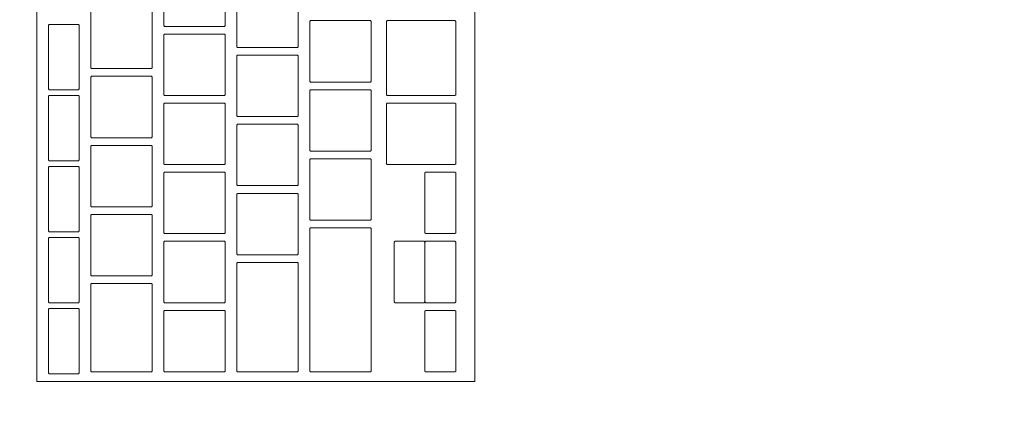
# Model space of a CAD drawing. Header units: metres. Extents: x -4 to 99, y -11 to 17.
# Tile 618 of 656: x 58.59 to 58.847, y 1.602 to 1.705. Entities that reach past the tile are written whole.
import ezdxf

# ---------------------------------------------------------------- set-up
doc = ezdxf.new("R2010")
doc.units = ezdxf.units.M
doc.header["$MEASUREMENT"] = 0
doc.linetypes.add('Wipeout_Contour', pattern=[1, 0, -1])
doc.layers.add('152 - Bemaßung_ Beschriftung.Ausbau', color=7, linetype='Continuous')
doc.layers.add('701 - Einrichtung.Möbel', color=7, linetype='Continuous')
doc.styles.add('ERSTELLTER_STIL_2', font='txt')
doc.dimstyles.new('ERSTELLTER_STIL__2', dxfattribs={"dimtxt": 0.1, "dimasz": 0.0532, "dimexe": 0.18, "dimexo": 0.0625, "dimgap": 0, "dimtad": 1, "dimtih": 1, "dimtoh": 1, "dimzin": 0, "dimdsep": 46, "dimtxsty": 'ERSTELLTER_STIL_2', "dimblk": 'ARROWHEAD_2', "dimblk1": 'ARROWHEAD_2', "dimblk2": 'ARROWHEAD_2', "dimcen": 0.09, "dimse1": 1, "dimse2": 1, "dimclrd": 7, "dimclre": 7, "dimclrt": 7, "dimazin": 0, "dimtfac": 1, "dimtdec": 4, "dimtmove": 0, "dimatfit": 3, "dimfxl": 1, "dimtolj": 1, "dimtzin": 0, "dimarcsym": 0})

# ---------------------------------------------------------------- blocks, each defined once
blk = doc.blocks.new('*D453')
at = {"layer": '152 - Bemaßung_ Beschriftung.Ausbau', "color": 7, "linetype": 'Continuous', "lineweight": 5}
for p, q in [((58.205, -4.6125), (58.205, -4.5075)), ((62.03503, -4.6125), (62.03503, -4.5075)), ((58.22521, -4.525), (58.18479, -4.595)), ((62.05523, -4.525), (62.01482, -4.595)), ((58.205, -4.56), (62.03503, -4.56))]:
    blk.add_line(p, q, dxfattribs=at)
at = {"layer": '152 - Bemaßung_ Beschriftung.Ausbau', "color": 7, "lineweight": 5, "insert": (59.98698, -4.54), "char_height": 0.1, "attachment_point": 7, "style": 'ERSTELLTER_STIL_2'}
blk.add_mtext('\\A1;{\\pql;\\fArial|b0|i0|c0|p38;3,83}', dxfattribs=at)
blk = doc.blocks.new('ARROWHEAD_2')
at = {"color": 0, "linetype": 'Continuous', "lineweight": 0}
for p, q in [((-0.3781, -0.655), (0.3781, 0.655)), ((0, 0), (-1, 0))]:
    blk.add_line(p, q, dxfattribs=at)

msp = doc.modelspace()

# ---------------------------------------------------------------- wipeouts: each hides what was drawn before it
at = {"color": 254, "linetype": 'Wipeout_Contour', "lineweight": 0, "ltscale": 355.776913}
msp.add_wipeout([(58.205, 3.00998), (58.205, 1.00998), (59.005, 1.00998), (59.005, 2.20998), (60.405, 2.20998), (60.405, 3.00998)], dxfattribs=at).dxf.layer = '701 - Einrichtung.Möbel'

# ---------------------------------------------------------------- next in the draw order: wipeouts: each hides what was drawn before it
at = {"color": 254, "linetype": 'Wipeout_Contour', "lineweight": 0, "ltscale": 234.720028}
msp.add_wipeout([(58.70891, 1.87312), (58.59491, 1.87312), (58.59491, 1.61112), (58.70891, 1.61112)], dxfattribs=at).dxf.layer = '701 - Einrichtung.Möbel'

# ---------------------------------------------------------------- next in the draw order: linework, layer by layer
at = {"layer": '701 - Einrichtung.Möbel', "color": 7, "linetype": 'Continuous', "lineweight": 5, "flags": 128}
msp.add_lwpolyline([(58.70891, 1.87312), (58.70891, 1.61112), (58.59491, 1.61112), (58.59491, 1.87312)], close=True, dxfattribs=at)

# ---------------------------------------------------------------- next in the draw order: wipeouts: each hides what was drawn before it
at = {"color": 254, "linetype": 'Wipeout_Contour', "lineweight": 0, "ltscale": 527.47315}
msp.add_wipeout([(58.64391, 1.71162), (58.64391, 1.71942), (58.64371, 1.71962), (58.62811, 1.71962), (58.62791, 1.71942), (58.62791, 1.70382), (58.62811, 1.70362), (58.64371, 1.70362), (58.64391, 1.70382)], dxfattribs=at).dxf.layer = '701 - Einrichtung.Möbel'
at = {"color": 254, "linetype": 'Wipeout_Contour', "lineweight": 0, "ltscale": 527.642628}
msp.add_wipeout([(58.66291, 1.70612), (58.66291, 1.71392), (58.66271, 1.71412), (58.64711, 1.71412), (58.64691, 1.71392), (58.64691, 1.69832), (58.64711, 1.69812), (58.66271, 1.69812), (58.66291, 1.69832)], dxfattribs=at).dxf.layer = '701 - Einrichtung.Möbel'
at = {"color": 254, "linetype": 'Wipeout_Contour', "lineweight": 0, "ltscale": 527.299345}
msp.add_wipeout([(58.62491, 1.70062), (58.62491, 1.70842), (58.62471, 1.70862), (58.60911, 1.70862), (58.60891, 1.70842), (58.60891, 1.69282), (58.60911, 1.69262), (58.62471, 1.69262), (58.62491, 1.69282)], dxfattribs=at).dxf.layer = '701 - Einrichtung.Möbel'
at = {"color": 254, "linetype": 'Wipeout_Contour', "lineweight": 0, "ltscale": 527.8112}
msp.add_wipeout([(58.68191, 1.69712), (58.68191, 1.70492), (58.68171, 1.70512), (58.66611, 1.70512), (58.66591, 1.70492), (58.66591, 1.68932), (58.66611, 1.68912), (58.68171, 1.68912), (58.68191, 1.68932)], dxfattribs=at).dxf.layer = '701 - Einrichtung.Möbel'
at = {"color": 254, "linetype": 'Wipeout_Contour', "lineweight": 0, "ltscale": 528.000808}
msp.add_wipeout([(58.70391, 1.69537), (58.70391, 1.70492), (58.70371, 1.70512), (58.68611, 1.70512), (58.68591, 1.70492), (58.68591, 1.68582), (58.68611, 1.68562), (58.70371, 1.68562), (58.70391, 1.68582)], dxfattribs=at).dxf.layer = '701 - Einrichtung.Möbel'
at = {"color": 254, "linetype": 'Wipeout_Contour', "lineweight": 0, "ltscale": 527.159153}
msp.add_wipeout([(58.60591, 1.69562), (58.60591, 1.70392), (58.60571, 1.70412), (58.59811, 1.70412), (58.59791, 1.70392), (58.59791, 1.68732), (58.59811, 1.68712), (58.60571, 1.68712), (58.60591, 1.68732)], dxfattribs=at).dxf.layer = '701 - Einrichtung.Möbel'
at = {"color": 254, "linetype": 'Wipeout_Contour', "lineweight": 0, "ltscale": 527.468443}
msp.add_wipeout([(58.64391, 1.69362), (58.64391, 1.70142), (58.64371, 1.70162), (58.62811, 1.70162), (58.62791, 1.70142), (58.62791, 1.68582), (58.62811, 1.68562), (58.64371, 1.68562), (58.64391, 1.68582)], dxfattribs=at).dxf.layer = '701 - Einrichtung.Möbel'
at = {"color": 254, "linetype": 'Wipeout_Contour', "lineweight": 0, "ltscale": 527.637939}
msp.add_wipeout([(58.66291, 1.68812), (58.66291, 1.69592), (58.66271, 1.69612), (58.64711, 1.69612), (58.64691, 1.69592), (58.64691, 1.68032), (58.64711, 1.68012), (58.66271, 1.68012), (58.66291, 1.68032)], dxfattribs=at).dxf.layer = '701 - Einrichtung.Möbel'
at = {"color": 254, "linetype": 'Wipeout_Contour', "lineweight": 0, "ltscale": 527.294668}
msp.add_wipeout([(58.62491, 1.68262), (58.62491, 1.69042), (58.62471, 1.69062), (58.60911, 1.69062), (58.60891, 1.69042), (58.60891, 1.67482), (58.60911, 1.67462), (58.62471, 1.67462), (58.62491, 1.67482)], dxfattribs=at).dxf.layer = '701 - Einrichtung.Möbel'
at = {"color": 254, "linetype": 'Wipeout_Contour', "lineweight": 0, "ltscale": 527.806537}
msp.add_wipeout([(58.68191, 1.67912), (58.68191, 1.68692), (58.68171, 1.68712), (58.66611, 1.68712), (58.66591, 1.68692), (58.66591, 1.67132), (58.66611, 1.67112), (58.68171, 1.67112), (58.68191, 1.67132)], dxfattribs=at).dxf.layer = '701 - Einrichtung.Möbel'
at = {"color": 254, "linetype": 'Wipeout_Contour', "lineweight": 0, "ltscale": 527.15436}
msp.add_wipeout([(58.60591, 1.67712), (58.60591, 1.68542), (58.60571, 1.68562), (58.59811, 1.68562), (58.59791, 1.68542), (58.59791, 1.66882), (58.59811, 1.66862), (58.60571, 1.66862), (58.60591, 1.66882)], dxfattribs=at).dxf.layer = '701 - Einrichtung.Möbel'
at = {"color": 254, "linetype": 'Wipeout_Contour', "lineweight": 0, "ltscale": 527.463787}
msp.add_wipeout([(58.64391, 1.67562), (58.64391, 1.68342), (58.64371, 1.68362), (58.62811, 1.68362), (58.62791, 1.68342), (58.62791, 1.66782), (58.62811, 1.66762), (58.64371, 1.66762), (58.64391, 1.66782)], dxfattribs=at).dxf.layer = '701 - Einrichtung.Möbel'
at = {"color": 254, "linetype": 'Wipeout_Contour', "lineweight": 0, "ltscale": 527.995552}
msp.add_wipeout([(58.70391, 1.67562), (58.70391, 1.68342), (58.70371, 1.68362), (58.68611, 1.68362), (58.68591, 1.68342), (58.68591, 1.66782), (58.68611, 1.66762), (58.70371, 1.66762), (58.70391, 1.66782)], dxfattribs=at).dxf.layer = '701 - Einrichtung.Möbel'
at = {"color": 254, "linetype": 'Wipeout_Contour', "lineweight": 0, "ltscale": 527.633299}
msp.add_wipeout([(58.66291, 1.67012), (58.66291, 1.67792), (58.66271, 1.67812), (58.64711, 1.67812), (58.64691, 1.67792), (58.64691, 1.66232), (58.64711, 1.66212), (58.66271, 1.66212), (58.66291, 1.66232)], dxfattribs=at).dxf.layer = '701 - Einrichtung.Möbel'
at = {"color": 254, "linetype": 'Wipeout_Contour', "lineweight": 0, "ltscale": 527.29004}
msp.add_wipeout([(58.62491, 1.66462), (58.62491, 1.67242), (58.62471, 1.67262), (58.60911, 1.67262), (58.60891, 1.67242), (58.60891, 1.65682), (58.60911, 1.65662), (58.62471, 1.65662), (58.62491, 1.65682)], dxfattribs=at).dxf.layer = '701 - Einrichtung.Möbel'
at = {"color": 254, "linetype": 'Wipeout_Contour', "lineweight": 0, "ltscale": 527.801924}
msp.add_wipeout([(58.68191, 1.66112), (58.68191, 1.66892), (58.68171, 1.66912), (58.66611, 1.66912), (58.66591, 1.66892), (58.66591, 1.65332), (58.66611, 1.65312), (58.68171, 1.65312), (58.68191, 1.65332)], dxfattribs=at).dxf.layer = '701 - Einrichtung.Möbel'
at = {"color": 254, "linetype": 'Wipeout_Contour', "lineweight": 0, "ltscale": 527.149619}
msp.add_wipeout([(58.60591, 1.65862), (58.60591, 1.66692), (58.60571, 1.66712), (58.59811, 1.66712), (58.59791, 1.66692), (58.59791, 1.65032), (58.59811, 1.65012), (58.60571, 1.65012), (58.60591, 1.65032)], dxfattribs=at).dxf.layer = '701 - Einrichtung.Möbel'
at = {"color": 254, "linetype": 'Wipeout_Contour', "lineweight": 0, "ltscale": 527.45918}
msp.add_wipeout([(58.64391, 1.65762), (58.64391, 1.66542), (58.64371, 1.66562), (58.62811, 1.66562), (58.62791, 1.66542), (58.62791, 1.64982), (58.62811, 1.64962), (58.64371, 1.64962), (58.64391, 1.64982)], dxfattribs=at).dxf.layer = '701 - Einrichtung.Möbel'
at = {"color": 254, "linetype": 'Wipeout_Contour', "lineweight": 0, "ltscale": 528.030937}
msp.add_wipeout([(58.70391, 1.65762), (58.70391, 1.66542), (58.70371, 1.66562), (58.69611, 1.66562), (58.69591, 1.66542), (58.69591, 1.64982), (58.69611, 1.64962), (58.70371, 1.64962), (58.70391, 1.64982)], dxfattribs=at).dxf.layer = '701 - Einrichtung.Möbel'
at = {"color": 254, "linetype": 'Wipeout_Contour', "lineweight": 0, "ltscale": 527.628709}
msp.add_wipeout([(58.66291, 1.65212), (58.66291, 1.65992), (58.66271, 1.66012), (58.64711, 1.66012), (58.64691, 1.65992), (58.64691, 1.64432), (58.64711, 1.64412), (58.66271, 1.64412), (58.66291, 1.64432)], dxfattribs=at).dxf.layer = '701 - Einrichtung.Möbel'
at = {"color": 254, "linetype": 'Wipeout_Contour', "lineweight": 0, "ltscale": 527.285463}
msp.add_wipeout([(58.62491, 1.64662), (58.62491, 1.65442), (58.62471, 1.65462), (58.60911, 1.65462), (58.60891, 1.65442), (58.60891, 1.63882), (58.60911, 1.63862), (58.62471, 1.63862), (58.62491, 1.63882)], dxfattribs=at).dxf.layer = '701 - Einrichtung.Möbel'
at = {"color": 254, "linetype": 'Wipeout_Contour', "lineweight": 0, "ltscale": 527.795366}
msp.add_wipeout([(58.68191, 1.63237), (58.68191, 1.65092), (58.68171, 1.65112), (58.66611, 1.65112), (58.66591, 1.65092), (58.66591, 1.61382), (58.66611, 1.61362), (58.68171, 1.61362), (58.68191, 1.61382)], dxfattribs=at).dxf.layer = '701 - Einrichtung.Möbel'
at = {"color": 254, "linetype": 'Wipeout_Contour', "lineweight": 0, "ltscale": 527.14493}
msp.add_wipeout([(58.60591, 1.64012), (58.60591, 1.64842), (58.60571, 1.64862), (58.59811, 1.64862), (58.59791, 1.64842), (58.59791, 1.63182), (58.59811, 1.63162), (58.60571, 1.63162), (58.60591, 1.63182)], dxfattribs=at).dxf.layer = '701 - Einrichtung.Möbel'
at = {"color": 254, "linetype": 'Wipeout_Contour', "lineweight": 0, "ltscale": 527.454623}
msp.add_wipeout([(58.64391, 1.63962), (58.64391, 1.64742), (58.64371, 1.64762), (58.62811, 1.64762), (58.62791, 1.64742), (58.62791, 1.63182), (58.62811, 1.63162), (58.64371, 1.63162), (58.64391, 1.63182)], dxfattribs=at).dxf.layer = '701 - Einrichtung.Möbel'
at = {"color": 254, "linetype": 'Wipeout_Contour', "lineweight": 0, "ltscale": 528.026385}
msp.add_wipeout([(58.70391, 1.63962), (58.70391, 1.64742), (58.70371, 1.64762), (58.69611, 1.64762), (58.69591, 1.64742), (58.69591, 1.63182), (58.69611, 1.63162), (58.70371, 1.63162), (58.70391, 1.63182)], dxfattribs=at).dxf.layer = '701 - Einrichtung.Möbel'
at = {"color": 254, "linetype": 'Wipeout_Contour', "lineweight": 0, "ltscale": 527.623057}
msp.add_wipeout([(58.66291, 1.62787), (58.66291, 1.64192), (58.66271, 1.64212), (58.64711, 1.64212), (58.64691, 1.64192), (58.64691, 1.61382), (58.64711, 1.61362), (58.66271, 1.61362), (58.66291, 1.61382)], dxfattribs=at).dxf.layer = '701 - Einrichtung.Möbel'
at = {"color": 254, "linetype": 'Wipeout_Contour', "lineweight": 0, "ltscale": 527.280337}
msp.add_wipeout([(58.62491, 1.62512), (58.62491, 1.63642), (58.62471, 1.63662), (58.60911, 1.63662), (58.60891, 1.63642), (58.60891, 1.61382), (58.60911, 1.61362), (58.62471, 1.61362), (58.62491, 1.61382)], dxfattribs=at).dxf.layer = '701 - Einrichtung.Möbel'
at = {"color": 254, "linetype": 'Wipeout_Contour', "lineweight": 0, "ltscale": 527.140294}
msp.add_wipeout([(58.60591, 1.62162), (58.60591, 1.62992), (58.60571, 1.63012), (58.59811, 1.63012), (58.59791, 1.62992), (58.59791, 1.61332), (58.59811, 1.61312), (58.60571, 1.61312), (58.60591, 1.61332)], dxfattribs=at).dxf.layer = '701 - Einrichtung.Möbel'
at = {"color": 254, "linetype": 'Wipeout_Contour', "lineweight": 0, "ltscale": 527.450116}
msp.add_wipeout([(58.64391, 1.62162), (58.64391, 1.62942), (58.64371, 1.62962), (58.62811, 1.62962), (58.62791, 1.62942), (58.62791, 1.61382), (58.62811, 1.61362), (58.64371, 1.61362), (58.64391, 1.61382)], dxfattribs=at).dxf.layer = '701 - Einrichtung.Möbel'
at = {"color": 254, "linetype": 'Wipeout_Contour', "lineweight": 0, "ltscale": 528.021882}
msp.add_wipeout([(58.70391, 1.62162), (58.70391, 1.62942), (58.70371, 1.62962), (58.69611, 1.62962), (58.69591, 1.62942), (58.69591, 1.61382), (58.69611, 1.61362), (58.70371, 1.61362), (58.70391, 1.61382)], dxfattribs=at).dxf.layer = '701 - Einrichtung.Möbel'

# ---------------------------------------------------------------- next in the draw order: linework, layer by layer
at = {"layer": '701 - Einrichtung.Möbel', "color": 7, "linetype": 'Continuous', "lineweight": 5, "flags": 128}
for points in [[(58.64391, 1.71162), (58.64391, 1.70382), (58.64371, 1.70362), (58.62811, 1.70362), (58.62791, 1.70382), (58.62791, 1.71942), (58.62811, 1.71962), (58.64371, 1.71962), (58.64391, 1.71942)], [(58.66291, 1.70612), (58.66291, 1.69832), (58.66271, 1.69812), (58.64711, 1.69812), (58.64691, 1.69832), (58.64691, 1.71392), (58.64711, 1.71412), (58.66271, 1.71412), (58.66291, 1.71392)], [(58.62491, 1.70062), (58.62491, 1.69282), (58.62471, 1.69262), (58.60911, 1.69262), (58.60891, 1.69282), (58.60891, 1.70842), (58.60911, 1.70862), (58.62471, 1.70862), (58.62491, 1.70842)], [(58.68191, 1.69712), (58.68191, 1.68932), (58.68171, 1.68912), (58.66611, 1.68912), (58.66591, 1.68932), (58.66591, 1.70492), (58.66611, 1.70512), (58.68171, 1.70512), (58.68191, 1.70492)], [(58.70391, 1.69537), (58.70391, 1.68582), (58.70371, 1.68562), (58.68611, 1.68562), (58.68591, 1.68582), (58.68591, 1.70492), (58.68611, 1.70512), (58.70371, 1.70512), (58.70391, 1.70492)], [(58.60591, 1.69562), (58.60591, 1.68732), (58.60571, 1.68712), (58.59811, 1.68712), (58.59791, 1.68732), (58.59791, 1.70392), (58.59811, 1.70412), (58.60571, 1.70412), (58.60591, 1.70392)], [(58.64391, 1.69362), (58.64391, 1.68582), (58.64371, 1.68562), (58.62811, 1.68562), (58.62791, 1.68582), (58.62791, 1.70142), (58.62811, 1.70162), (58.64371, 1.70162), (58.64391, 1.70142)], [(58.66291, 1.68812), (58.66291, 1.68032), (58.66271, 1.68012), (58.64711, 1.68012), (58.64691, 1.68032), (58.64691, 1.69592), (58.64711, 1.69612), (58.66271, 1.69612), (58.66291, 1.69592)], [(58.62491, 1.68262), (58.62491, 1.67482), (58.62471, 1.67462), (58.60911, 1.67462), (58.60891, 1.67482), (58.60891, 1.69042), (58.60911, 1.69062), (58.62471, 1.69062), (58.62491, 1.69042)], [(58.68191, 1.67912), (58.68191, 1.67132), (58.68171, 1.67112), (58.66611, 1.67112), (58.66591, 1.67132), (58.66591, 1.68692), (58.66611, 1.68712), (58.68171, 1.68712), (58.68191, 1.68692)], [(58.60591, 1.67712), (58.60591, 1.66882), (58.60571, 1.66862), (58.59811, 1.66862), (58.59791, 1.66882), (58.59791, 1.68542), (58.59811, 1.68562), (58.60571, 1.68562), (58.60591, 1.68542)], [(58.64391, 1.67562), (58.64391, 1.66782), (58.64371, 1.66762), (58.62811, 1.66762), (58.62791, 1.66782), (58.62791, 1.68342), (58.62811, 1.68362), (58.64371, 1.68362), (58.64391, 1.68342)], [(58.70391, 1.67562), (58.70391, 1.66782), (58.70371, 1.66762), (58.68611, 1.66762), (58.68591, 1.66782), (58.68591, 1.68342), (58.68611, 1.68362), (58.70371, 1.68362), (58.70391, 1.68342)], [(58.66291, 1.67012), (58.66291, 1.66232), (58.66271, 1.66212), (58.64711, 1.66212), (58.64691, 1.66232), (58.64691, 1.67792), (58.64711, 1.67812), (58.66271, 1.67812), (58.66291, 1.67792)], [(58.62491, 1.66462), (58.62491, 1.65682), (58.62471, 1.65662), (58.60911, 1.65662), (58.60891, 1.65682), (58.60891, 1.67242), (58.60911, 1.67262), (58.62471, 1.67262), (58.62491, 1.67242)], [(58.68191, 1.66112), (58.68191, 1.65332), (58.68171, 1.65312), (58.66611, 1.65312), (58.66591, 1.65332), (58.66591, 1.66892), (58.66611, 1.66912), (58.68171, 1.66912), (58.68191, 1.66892)], [(58.60591, 1.65862), (58.60591, 1.65032), (58.60571, 1.65012), (58.59811, 1.65012), (58.59791, 1.65032), (58.59791, 1.66692), (58.59811, 1.66712), (58.60571, 1.66712), (58.60591, 1.66692)], [(58.64391, 1.65762), (58.64391, 1.64982), (58.64371, 1.64962), (58.62811, 1.64962), (58.62791, 1.64982), (58.62791, 1.66542), (58.62811, 1.66562), (58.64371, 1.66562), (58.64391, 1.66542)], [(58.70391, 1.65762), (58.70391, 1.64982), (58.70371, 1.64962), (58.69611, 1.64962), (58.69591, 1.64982), (58.69591, 1.66542), (58.69611, 1.66562), (58.70371, 1.66562), (58.70391, 1.66542)], [(58.66291, 1.65212), (58.66291, 1.64432), (58.66271, 1.64412), (58.64711, 1.64412), (58.64691, 1.64432), (58.64691, 1.65992), (58.64711, 1.66012), (58.66271, 1.66012), (58.66291, 1.65992)], [(58.62491, 1.64662), (58.62491, 1.63882), (58.62471, 1.63862), (58.60911, 1.63862), (58.60891, 1.63882), (58.60891, 1.65442), (58.60911, 1.65462), (58.62471, 1.65462), (58.62491, 1.65442)], [(58.68191, 1.63237), (58.68191, 1.61382), (58.68171, 1.61362), (58.66611, 1.61362), (58.66591, 1.61382), (58.66591, 1.65092), (58.66611, 1.65112), (58.68171, 1.65112), (58.68191, 1.65092)], [(58.60591, 1.64012), (58.60591, 1.63182), (58.60571, 1.63162), (58.59811, 1.63162), (58.59791, 1.63182), (58.59791, 1.64842), (58.59811, 1.64862), (58.60571, 1.64862), (58.60591, 1.64842)], [(58.64391, 1.63962), (58.64391, 1.63182), (58.64371, 1.63162), (58.62811, 1.63162), (58.62791, 1.63182), (58.62791, 1.64742), (58.62811, 1.64762), (58.64371, 1.64762), (58.64391, 1.64742)], [(58.70391, 1.63962), (58.70391, 1.63182), (58.70371, 1.63162), (58.69611, 1.63162), (58.69591, 1.63182), (58.69591, 1.64742), (58.69611, 1.64762), (58.70371, 1.64762), (58.70391, 1.64742)], [(58.66291, 1.62787), (58.66291, 1.61382), (58.66271, 1.61362), (58.64711, 1.61362), (58.64691, 1.61382), (58.64691, 1.64192), (58.64711, 1.64212), (58.66271, 1.64212), (58.66291, 1.64192)], [(58.62491, 1.62512), (58.62491, 1.61382), (58.62471, 1.61362), (58.60911, 1.61362), (58.60891, 1.61382), (58.60891, 1.63642), (58.60911, 1.63662), (58.62471, 1.63662), (58.62491, 1.63642)], [(58.60591, 1.62162), (58.60591, 1.61332), (58.60571, 1.61312), (58.59811, 1.61312), (58.59791, 1.61332), (58.59791, 1.62992), (58.59811, 1.63012), (58.60571, 1.63012), (58.60591, 1.62992)], [(58.64391, 1.62162), (58.64391, 1.61382), (58.64371, 1.61362), (58.62811, 1.61362), (58.62791, 1.61382), (58.62791, 1.62942), (58.62811, 1.62962), (58.64371, 1.62962), (58.64391, 1.62942)], [(58.70391, 1.62162), (58.70391, 1.61382), (58.70371, 1.61362), (58.69611, 1.61362), (58.69591, 1.61382), (58.69591, 1.62942), (58.69611, 1.62962), (58.70371, 1.62962), (58.70391, 1.62942)]]:
    msp.add_lwpolyline(points, close=True, dxfattribs=at)

# ---------------------------------------------------------------- next in the draw order: wipeouts: each hides what was drawn before it
at = {"color": 254, "linetype": 'Wipeout_Contour', "lineweight": 0, "ltscale": 527.954415}
msp.add_wipeout([(58.69591, 1.63962), (58.69591, 1.64742), (58.69571, 1.64762), (58.68811, 1.64762), (58.68791, 1.64742), (58.68791, 1.63182), (58.68811, 1.63162), (58.69571, 1.63162), (58.69591, 1.63182)], dxfattribs=at).dxf.layer = '701 - Einrichtung.Möbel'

# ---------------------------------------------------------------- next in the draw order: linework, layer by layer
at = {"layer": '701 - Einrichtung.Möbel', "color": 7, "linetype": 'Continuous', "lineweight": 5, "flags": 128}
msp.add_lwpolyline([(58.69591, 1.63962), (58.69591, 1.63182), (58.69571, 1.63162), (58.68811, 1.63162), (58.68791, 1.63182), (58.68791, 1.64742), (58.68811, 1.64762), (58.69571, 1.64762), (58.69591, 1.64742)], close=True, dxfattribs=at)

# ---------------------------------------------------------------- next in the draw order: dimensions: what is measured, and where the dimension line sits
at = {"layer": '152 - Bemaßung_ Beschriftung.Ausbau', "color": 7, "linetype": 'Continuous', "lineweight": 5}
dim = msp.add_linear_dim(base=(62.03503, -4.56), p1=(58.205, 3.25249), p2=(62.03503, 0.245), dimstyle='ERSTELLTER_STIL__2', dxfattribs=at)
dim.commit()
dim.dimension.update_dxf_attribs({"geometry": '*D453', "text_midpoint": (60.11687, -4.49), "dimtype": 160})

doc.saveas('drawing.dxf')
